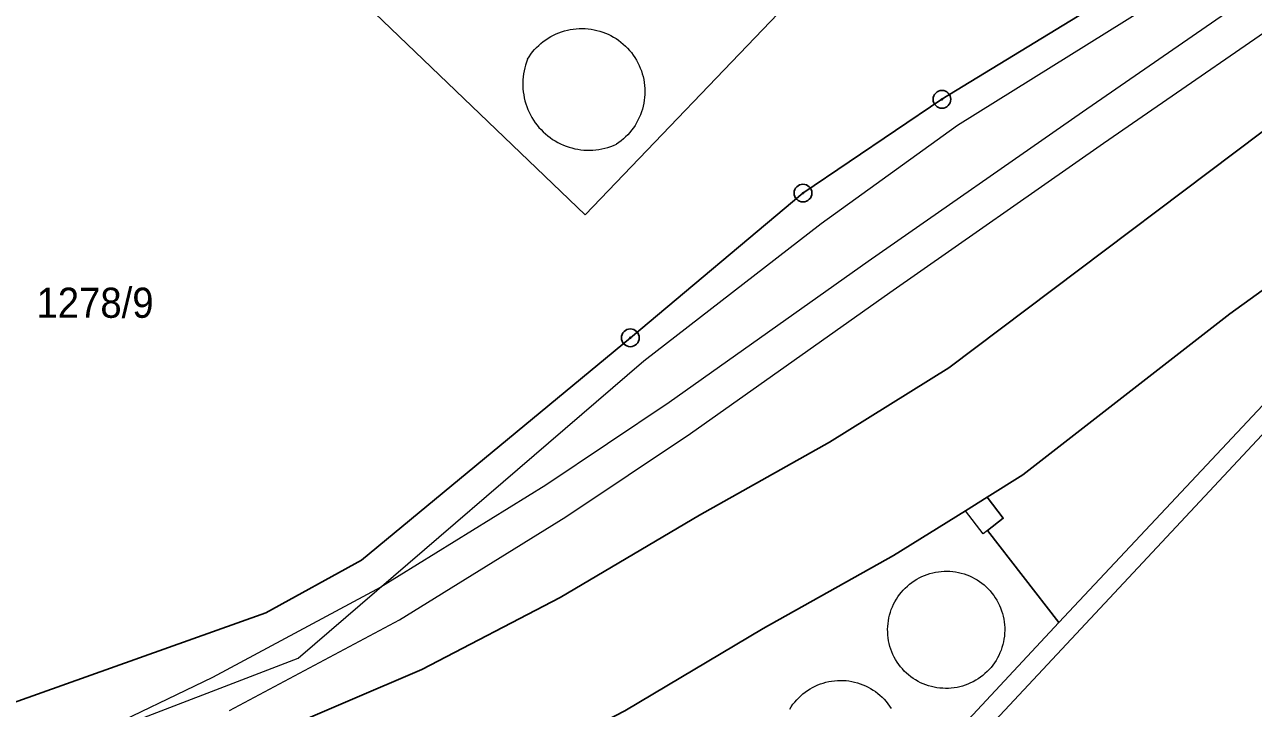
# Model space of a CAD drawing. Extents: x -679733 to -673243, y -1075091 to -1066557.
# Drawn here: x -677149.3 to -677080, y -1070728.3 to -1070689.7 of the extents above; entities that cross this region are included whole.
import ezdxf

# ---------------------------------------------------------------- set-up
doc = ezdxf.new("R2010")
doc.units = 0
doc.header["$LTSCALE"] = 0.68
for name, color, linetype, lineweight in [('1', 7, 'Continuous', 25), ('13', 7, 'Continuous', 13), ('4', 7, 'Continuous', 13), ('8', 7, 'Continuous', 25)]:
    doc.layers.add(name, color=color, linetype=linetype, lineweight=lineweight)
doc.layers.add('2', color=7, linetype='Continuous')

msp = doc.modelspace()

# ---------------------------------------------------------------- linework, layer by layer
at = {"layer": '1'}
for points in [[(-677135.39, -1070729.77), (-677126.91, -1070726.13), (-677119.11, -1070722.08), (-677111.25, -1070717.42), (-677103.91, -1070713.3), (-677097.19, -1070709.11), (-677075.17, -1070692.52), (-677062.55, -1070683.44), (-677056.34, -1070679.02), (-677044.15, -1070670.16), (-677029.88, -1070660.86), (-677019.47, -1070653.76)], [(-677003.15, -1070655.19), (-677007.73, -1070657.23), (-677013.21, -1070659.83), (-677015.86, -1070661.26), (-677019.09, -1070662.86), (-677021.15, -1070664.15), (-677023.81, -1070665.65), (-677026.34, -1070667.21), (-677028.95, -1070668.79), (-677031.47, -1070670.4), (-677034.01, -1070671.98), (-677036.54, -1070673.73), (-677039.05, -1070675.44), (-677041.45, -1070677.28), (-677070.75, -1070698.39), (-677076.54, -1070702.6), (-677081.33, -1070706.06), (-677093, -1070715.15), (-677095.02, -1070716.41)], [(-677214.66, -1070738.21), (-677196.21, -1070738.39), (-677181.24, -1070737.55), (-677169.99, -1070735.15), (-677135.71, -1070722.94), (-677130.32, -1070719.97), (-677115.15, -1070707.42), (-677105.41, -1070699.25), (-677097.57, -1070693.96), (-677085.89, -1070686.8), (-677075.41, -1070680.75), (-677067.64, -1070676.6)], [(-677090.97, -1070723.48), (-677064.53, -1070695.31), (-677063.8, -1070696.05), (-677051.44, -1070708.01), (-677057.18, -1070714.13)], [(-677095.02, -1070716.41), (-677096.25, -1070717.18), (-677100.31, -1070719.71), (-677107.65, -1070723.83), (-677115.47, -1070728.47), (-677123.85, -1070732.81), (-677131.09, -1070736.03), (-677132.03, -1070736.39)], [(-677095.02, -1070716.41), (-677094.11, -1070717.6), (-677095.01, -1070718.3), (-677090.97, -1070723.48)], [(-677119.59, -1070755.82), (-677120.39, -1070755.09), (-677115.72, -1070750.07), (-677114.49, -1070748.74), (-677090.97, -1070723.48)]]:
    msp.add_lwpolyline(points, dxfattribs=at)
at = {"layer": '13'}
for points in [[(-677023.86, -1070651.79), (-677026.68, -1070654.7), (-677032.78, -1070659.8), (-677034.08, -1070660.83), (-677045.35, -1070665.51), (-677049.98, -1070667.9), (-677054.84, -1070670.74), (-677064.35, -1070677.21), (-677089.65, -1070694.69), (-677101.73, -1070703.12), (-677112.96, -1070711.07), (-677119.92, -1070715.74), (-677129.23, -1070721.49), (-677138.73, -1070726.58), (-677145.29, -1070729.75)], [(-677137.77, -1070728.46), (-677128.17, -1070723.33), (-677118.78, -1070717.52), (-677111.76, -1070712.81), (-677100.51, -1070704.86), (-677088.45, -1070696.43), (-677063.15, -1070678.95), (-677053.7, -1070672.54), (-677048.96, -1070669.76), (-677044.45, -1070667.43), (-677033, -1070662.67), (-677031.44, -1070661.44), (-677025.24, -1070656.26), (-677022.38, -1070653.31)]]:
    msp.add_lwpolyline(points, dxfattribs=at)
at = {"layer": '4'}
for p, q in [((-677081.25, -1070662.43), (-677117.69, -1070700.47)), ((-677117.69, -1070700.47), (-677134.65, -1070684.22)), ((-677096.7, -1070695.42), (-677085.07, -1070688.17)), ((-677104.39, -1070700.97), (-677096.7, -1070695.42)), ((-677063.8, -1070696.05), (-677119.59, -1070755.82)), ((-677114.39, -1070708.71), (-677104.39, -1070700.97)), ((-677133.88, -1070725.49), (-677114.39, -1070708.71)), ((-677095.24, -1070718.48), (-677096.25, -1070717.18)), ((-677095.01, -1070718.3), (-677095.24, -1070718.48)), ((-677155.25, -1070733.7), (-677133.88, -1070725.49))]:
    msp.add_line(p, q, dxfattribs=at)
for points in [[(-677120.95, -1070691.7), (-677120.86, -1070691.557), (-677120.764, -1070691.419), (-677120.662, -1070691.286), (-677120.553, -1070691.157), (-677120.438, -1070691.034), (-677120.317, -1070690.916), (-677120.191, -1070690.805), (-677120.06, -1070690.699), (-677119.924, -1070690.6), (-677119.784, -1070690.507), (-677119.639, -1070690.421), (-677119.491, -1070690.341), (-677119.338, -1070690.269), (-677119.183, -1070690.205), (-677119.025, -1070690.147), (-677118.864, -1070690.097), (-677118.701, -1070690.055), (-677118.536, -1070690.021), (-677118.37, -1070689.994), (-677118.202, -1070689.976), (-677118.034, -1070689.965), (-677117.866, -1070689.962), (-677117.698, -1070689.967), (-677117.53, -1070689.98), (-677117.363, -1070690.001), (-677117.197, -1070690.03), (-677117.032, -1070690.067), (-677116.87, -1070690.112), (-677116.71, -1070690.164), (-677116.552, -1070690.223), (-677116.398, -1070690.29), (-677116.247, -1070690.365), (-677116.099, -1070690.446), (-677115.956, -1070690.534), (-677115.817, -1070690.629), (-677115.682, -1070690.73), (-677115.553, -1070690.838), (-677115.428, -1070690.951), (-677115.31, -1070691.071), (-677115.197, -1070691.196), (-677115.09, -1070691.326), (-677114.989, -1070691.461), (-677114.895, -1070691.6), (-677114.807, -1070691.744), (-677114.726, -1070691.892), (-677114.653, -1070692.043), (-677114.587, -1070692.198), (-677114.528, -1070692.356), (-677114.476, -1070692.516), (-677114.433, -1070692.679), (-677114.397, -1070692.843), (-677114.368, -1070693.009), (-677114.348, -1070693.176), (-677114.336, -1070693.344), (-677114.331, -1070693.513), (-677114.335, -1070693.681), (-677114.346, -1070693.849), (-677114.366, -1070694.016), (-677114.393, -1070694.183), (-677114.428, -1070694.347), (-677114.471, -1070694.51), (-677114.522, -1070694.671), (-677114.58, -1070694.829), (-677114.645, -1070694.984), (-677114.718, -1070695.136), (-677114.798, -1070695.284), (-677114.884, -1070695.428), (-677114.978, -1070695.568), (-677115.078, -1070695.704), (-677115.184, -1070695.834), (-677115.297, -1070695.96), (-677115.415, -1070696.08), (-677115.538, -1070696.194), (-677115.667, -1070696.302), (-677115.801, -1070696.404), (-677115.94, -1070696.5)], [(-677120.95, -1070691.7), (-677121.01, -1070691.86), (-677121.063, -1070692.023), (-677121.108, -1070692.187), (-677121.145, -1070692.354), (-677121.175, -1070692.522), (-677121.198, -1070692.692), (-677121.212, -1070692.862), (-677121.219, -1070693.033), (-677121.218, -1070693.204), (-677121.209, -1070693.375), (-677121.192, -1070693.545), (-677121.167, -1070693.714), (-677121.135, -1070693.882), (-677121.095, -1070694.048), (-677121.048, -1070694.212), (-677120.993, -1070694.374), (-677120.931, -1070694.533), (-677120.861, -1070694.689), (-677120.785, -1070694.842), (-677120.702, -1070694.991), (-677120.611, -1070695.137), (-677120.515, -1070695.278), (-677120.412, -1070695.414), (-677120.303, -1070695.545), (-677120.188, -1070695.672), (-677120.067, -1070695.793), (-677119.941, -1070695.908), (-677119.81, -1070696.018), (-677119.674, -1070696.121), (-677119.533, -1070696.218), (-677119.388, -1070696.309), (-677119.239, -1070696.393), (-677119.086, -1070696.47), (-677118.93, -1070696.539), (-677118.771, -1070696.602), (-677118.61, -1070696.657), (-677118.446, -1070696.705), (-677118.279, -1070696.746), (-677118.112, -1070696.778), (-677117.943, -1070696.803), (-677117.773, -1070696.821), (-677117.602, -1070696.83), (-677117.431, -1070696.832), (-677117.26, -1070696.826), (-677117.09, -1070696.812), (-677116.92, -1070696.79), (-677116.752, -1070696.76), (-677116.585, -1070696.723), (-677116.42, -1070696.679), (-677116.257, -1070696.626), (-677116.097, -1070696.567), (-677115.94, -1070696.5)], [(-677099.58, -1070726.34), (-677099.696, -1070726.226), (-677099.806, -1070726.107), (-677099.911, -1070725.982), (-677100.009, -1070725.852), (-677100.101, -1070725.718), (-677100.185, -1070725.58), (-677100.264, -1070725.437), (-677100.335, -1070725.291), (-677100.398, -1070725.141), (-677100.455, -1070724.989), (-677100.504, -1070724.834), (-677100.545, -1070724.676), (-677100.579, -1070724.517), (-677100.604, -1070724.357), (-677100.622, -1070724.195), (-677100.632, -1070724.033), (-677100.634, -1070723.87), (-677100.628, -1070723.708), (-677100.614, -1070723.546), (-677100.592, -1070723.385), (-677100.562, -1070723.225), (-677100.525, -1070723.067), (-677100.48, -1070722.91), (-677100.427, -1070722.757), (-677100.367, -1070722.606), (-677100.299, -1070722.458), (-677100.224, -1070722.313), (-677100.143, -1070722.173), (-677100.054, -1070722.036), (-677099.959, -1070721.905), (-677099.858, -1070721.777), (-677099.75, -1070721.655), (-677099.637, -1070721.539), (-677099.518, -1070721.428), (-677099.394, -1070721.323), (-677099.265, -1070721.224), (-677099.131, -1070721.132), (-677098.993, -1070721.046), (-677098.851, -1070720.967), (-677098.705, -1070720.895), (-677098.556, -1070720.831), (-677098.403, -1070720.774), (-677098.249, -1070720.724), (-677098.092, -1070720.682), (-677097.933, -1070720.648), (-677097.772, -1070720.621), (-677097.611, -1070720.603), (-677097.448, -1070720.592), (-677097.286, -1070720.589), (-677097.123, -1070720.594), (-677096.961, -1070720.607), (-677096.8, -1070720.628), (-677096.64, -1070720.657), (-677096.482, -1070720.694), (-677096.325, -1070720.739), (-677096.171, -1070720.791), (-677096.02, -1070720.85)], [(-677096.02, -1070720.85), (-677095.873, -1070720.918), (-677095.73, -1070720.994), (-677095.59, -1070721.076), (-677095.455, -1070721.165), (-677095.324, -1070721.261), (-677095.198, -1070721.363), (-677095.077, -1070721.471), (-677094.962, -1070721.585), (-677094.852, -1070721.704), (-677094.748, -1070721.828), (-677094.651, -1070721.958), (-677094.56, -1070722.091), (-677094.475, -1070722.23), (-677094.398, -1070722.372), (-677094.327, -1070722.518), (-677094.264, -1070722.667), (-677094.208, -1070722.819), (-677094.159, -1070722.973), (-677094.118, -1070723.13), (-677094.085, -1070723.289), (-677094.059, -1070723.449), (-677094.042, -1070723.61), (-677094.032, -1070723.772), (-677094.03, -1070723.934), (-677094.036, -1070724.096), (-677094.05, -1070724.257), (-677094.072, -1070724.417), (-677094.102, -1070724.577), (-677094.139, -1070724.734), (-677094.185, -1070724.89), (-677094.237, -1070725.043), (-677094.297, -1070725.194), (-677094.365, -1070725.341), (-677094.439, -1070725.485), (-677094.521, -1070725.625), (-677094.609, -1070725.761), (-677094.703, -1070725.892), (-677094.804, -1070726.019), (-677094.911, -1070726.141), (-677095.024, -1070726.257), (-677095.143, -1070726.368), (-677095.266, -1070726.472), (-677095.395, -1070726.571), (-677095.528, -1070726.663), (-677095.666, -1070726.748), (-677095.808, -1070726.827), (-677095.953, -1070726.899), (-677096.102, -1070726.963), (-677096.253, -1070727.02), (-677096.407, -1070727.07), (-677096.564, -1070727.112), (-677096.722, -1070727.146), (-677096.882, -1070727.173), (-677097.043, -1070727.192), (-677097.205, -1070727.202), (-677097.367, -1070727.205), (-677097.529, -1070727.2), (-677097.69, -1070727.188), (-677097.851, -1070727.167), (-677098.01, -1070727.138), (-677098.168, -1070727.102), (-677098.324, -1070727.058), (-677098.478, -1070727.006), (-677098.629, -1070726.947), (-677098.776, -1070726.881), (-677098.921, -1070726.808), (-677099.062, -1070726.727), (-677099.198, -1070726.64), (-677099.33, -1070726.546), (-677099.458, -1070726.446), (-677099.58, -1070726.34)], [(-677106.155, -1070728.373), (-677106.068, -1070728.236), (-677105.974, -1070728.102), (-677105.873, -1070727.974), (-677105.766, -1070727.851), (-677105.654, -1070727.733), (-677105.536, -1070727.62), (-677105.412, -1070727.514), (-677105.284, -1070727.414), (-677105.15, -1070727.32), (-677105.013, -1070727.232), (-677104.871, -1070727.152), (-677104.726, -1070727.078), (-677104.577, -1070727.011), (-677104.425, -1070726.952), (-677104.27, -1070726.901), (-677104.113, -1070726.857), (-677103.954, -1070726.82), (-677103.794, -1070726.791), (-677103.632, -1070726.771), (-677103.469, -1070726.758), (-677103.306, -1070726.753), (-677103.143, -1070726.756), (-677102.981, -1070726.766), (-677102.819, -1070726.785), (-677102.658, -1070726.812), (-677102.499, -1070726.846), (-677102.341, -1070726.888), (-677102.186, -1070726.938), (-677102.033, -1070726.995), (-677101.883, -1070727.06), (-677101.737, -1070727.131), (-677101.594, -1070727.21), (-677101.455, -1070727.296), (-677101.321, -1070727.388), (-677101.191, -1070727.487), (-677101.066, -1070727.592), (-677100.947, -1070727.703), (-677100.833, -1070727.819), (-677100.724, -1070727.941), (-677100.622, -1070728.068), (-677100.526, -1070728.2), (-677100.437, -1070728.336)]]:
    msp.add_lwpolyline(points, dxfattribs=at)
at = {"layer": '8'}
for centre, radius in [((-677097.57, -1070693.9599), 0.5), ((-677097.57, -1070693.9599), 0.0303), ((-677105.41, -1070699.2499), 0.5), ((-677105.41, -1070699.2499), 0.0303), ((-677115.15, -1070707.4199), 0.5), ((-677115.15, -1070707.4199), 0.0303)]:
    msp.add_circle(centre, radius, dxfattribs=at)

# ---------------------------------------------------------------- texts
at = {"layer": '2', "width": 0.95}
msp.add_text('1278/9', height=1.7, dxfattribs=at).set_placement((-677148.65, -1070706.29))

doc.saveas('drawing.dxf')
